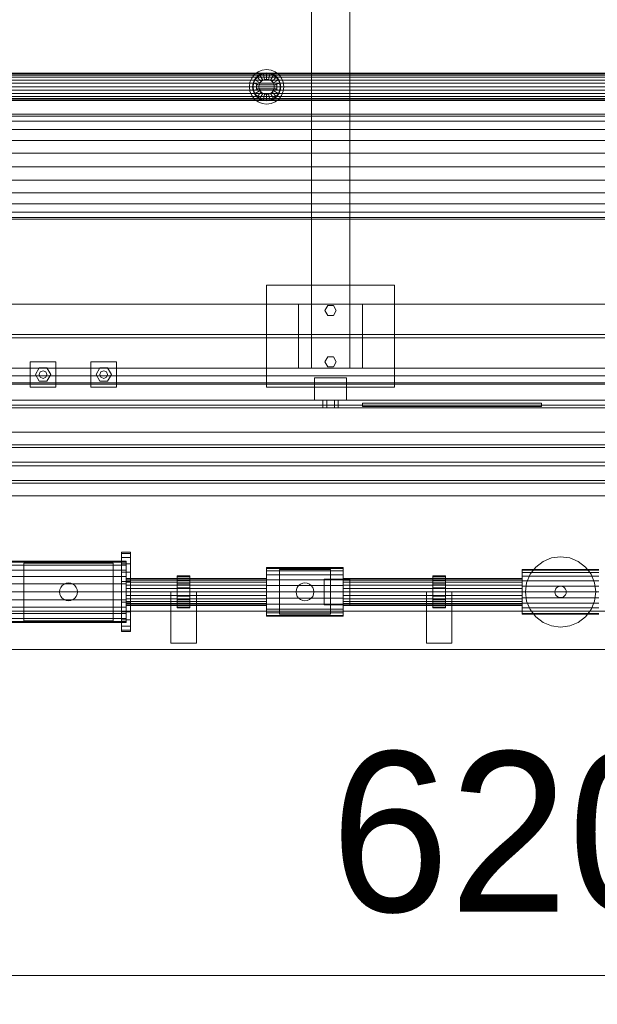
# Model space of a CAD drawing. Header units: millimetres. Extents: x -4738 to 65662, y -68080 to 6847.
# Tile 495 of 656: x 12422 to 13326, y -19595 to -18055. Entities that reach past the tile are written whole.
import ezdxf

# ---------------------------------------------------------------- set-up
doc = ezdxf.new("R2010")
doc.units = ezdxf.units.MM
doc.layers.add('COTAS_O', color=1, linetype='Continuous', lineweight=0)
doc.layers.add('superior_mezcladora', color=7, linetype='Continuous', lineweight=0)
doc.dimstyles.new('R19_100', dxfattribs={"dimtxt": 250, "dimasz": 150, "dimexe": 150, "dimexo": 80, "dimgap": 100, "dimtad": 1, "dimtih": 1, "dimtoh": 1, "dimdsep": 46, "dimcen": 0.09, "dimadec": 0, "dimazin": 0, "dimtfac": 1, "dimtdec": 4, "dimtofl": 0, "dimtmove": 0, "dimatfit": 3, "dimfxl": 1, "dimtolj": 1, "dimtzin": 0, "dimarcsym": 0})

# ---------------------------------------------------------------- blocks, each defined once
blk = doc.blocks.new('DIM_R30_38')
at = {"layer": 'COTAS_O'}
for p, q in [((9808.4, -18650), (9808.4, -19550)), ((16008.4, -18650), (16008.4, -19550)), ((9808.4, -19550), (9958.4, -19505)), ((16008.4, -19550), (15858.4, -19505)), ((9808.4, -19550), (16008.4, -19550)), ((9808.4, -19550), (9958.4, -19595)), ((16008.4, -19550), (15858.4, -19595))]:
    blk.add_line(p, q, dxfattribs=at)
blk.add_text('6200 O', height=250, dxfattribs=at).set_placement((12908.4, -19450))

msp = doc.modelspace()

# ---------------------------------------------------------------- linework, layer by layer
at = {"layer": 'superior_mezcladora'}
for p, q in [((12878.381, -18600), (12878.381, -17400)), ((12938.381, -17400), (12938.381, -18600)), ((11658.381, -18138.8), (14708.381, -18138.8)), ((11658.381, -18139.522), (14708.381, -18139.522)), ((12789.29, -18140.908), (12794.881, -18136.617)), ((12794.881, -18136.617), (12801.393, -18133.92)), ((12802.687, -18138.75), (12797.381, -18140.947)), ((12802.895, -18139.522), (12797.781, -18141.64)), ((12801.393, -18133.92), (12808.381, -18133)), ((12808.381, -18138), (12802.687, -18138.75)), ((12805.276, -18148.409), (12802.687, -18138.75)), ((12808.381, -18138.8), (12802.895, -18139.522)), ((12808.381, -18133), (12815.37, -18133.92)), ((12814.076, -18138.75), (12808.381, -18138)), ((12808.381, -18148), (12808.381, -18138)), ((12813.868, -18139.522), (12808.381, -18138.8)), ((12811.487, -18148.409), (12814.076, -18138.75)), ((12818.981, -18141.64), (12813.868, -18139.522)), ((12819.381, -18140.947), (12814.076, -18138.75)), ((12815.37, -18133.92), (12821.881, -18136.617)), ((12821.881, -18136.617), (12827.473, -18140.908)), ((11658.381, -18141.64), (14708.381, -18141.64)), ((11658.381, -18145.009), (14708.381, -18145.009)), ((11658.381, -18149.4), (14708.381, -18149.4)), ((11658.381, -18154.513), (14708.381, -18154.513)), ((12781.381, -18160), (12782.301, -18153.012)), ((12782.301, -18153.012), (12784.999, -18146.5)), ((12784.999, -18146.5), (12789.29, -18140.908)), ((12787.131, -18154.306), (12786.381, -18160)), ((12789.329, -18149), (12787.131, -18154.306)), ((12796.79, -18156.894), (12787.131, -18154.306)), ((12787.904, -18154.513), (12787.181, -18160)), ((12790.022, -18149.4), (12787.904, -18154.513)), ((12792.825, -18144.444), (12789.329, -18149)), ((12797.989, -18154), (12789.329, -18149)), ((12793.391, -18145.009), (12790.022, -18149.4)), ((12797.381, -18140.947), (12792.825, -18144.444)), ((12799.896, -18151.515), (12792.825, -18144.444)), ((12797.781, -18141.64), (12793.391, -18145.009)), ((12796.79, -18156.894), (12797.989, -18154)), ((12802.381, -18149.608), (12797.381, -18140.947)), ((12797.989, -18154), (12799.896, -18151.515)), ((12799.896, -18151.515), (12802.381, -18149.608)), ((12802.381, -18149.608), (12805.276, -18148.409)), ((12805.276, -18148.409), (12808.381, -18148)), ((12808.381, -18148), (12811.487, -18148.409)), ((12811.487, -18148.409), (12814.381, -18149.608)), ((12814.381, -18149.608), (12819.381, -18140.947)), ((12814.381, -18149.608), (12816.867, -18151.515)), ((12816.867, -18151.515), (12823.938, -18144.444)), ((12816.867, -18151.515), (12818.774, -18154)), ((12818.774, -18154), (12827.434, -18149)), ((12818.774, -18154), (12819.973, -18156.894)), ((12823.372, -18145.009), (12818.981, -18141.64)), ((12823.938, -18144.444), (12819.381, -18140.947)), ((12819.973, -18156.894), (12829.632, -18154.306)), ((12826.741, -18149.4), (12823.372, -18145.009)), ((12827.434, -18149), (12823.938, -18144.444)), ((12828.859, -18154.513), (12826.741, -18149.4)), ((12829.632, -18154.306), (12827.434, -18149)), ((12827.473, -18140.908), (12831.764, -18146.5)), ((12829.581, -18160), (12828.859, -18154.513)), ((12830.381, -18160), (12829.632, -18154.306)), ((12831.764, -18146.5), (12834.461, -18153.012)), ((12834.461, -18153.012), (12835.381, -18160)), ((11658.381, -18160), (14708.381, -18160)), ((11658.381, -18165.487), (14708.381, -18165.487)), ((11658.381, -18170.6), (14708.381, -18170.6)), ((12782.301, -18166.988), (12781.381, -18160)), ((12784.999, -18173.5), (12782.301, -18166.988)), ((12786.381, -18160), (12787.131, -18165.694)), ((12786.381, -18160), (12796.381, -18160)), ((12796.79, -18163.106), (12787.131, -18165.694)), ((12787.131, -18165.694), (12789.329, -18171)), ((12787.181, -18160), (12787.904, -18165.487)), ((12787.904, -18165.487), (12790.022, -18170.6)), ((12797.989, -18166), (12789.329, -18171)), ((12789.329, -18171), (12792.825, -18175.556)), ((12790.022, -18170.6), (12793.391, -18174.991)), ((12792.381, -18163), (12792.381, -18157)), ((12792.381, -18157), (12824.381, -18157)), ((12824.381, -18163), (12792.381, -18163)), ((12799.896, -18168.485), (12792.825, -18175.556)), ((12796.381, -18160), (12796.79, -18156.894)), ((12796.79, -18163.106), (12796.381, -18160)), ((12797.989, -18166), (12796.79, -18163.106)), ((12802.381, -18170.392), (12797.381, -18179.053)), ((12799.896, -18168.485), (12797.989, -18166)), ((12802.381, -18170.392), (12799.896, -18168.485)), ((12805.276, -18171.591), (12802.381, -18170.392)), ((12814.381, -18170.392), (12811.487, -18171.591)), ((12816.867, -18168.485), (12814.381, -18170.392)), ((12814.381, -18170.392), (12819.381, -18179.053)), ((12818.774, -18166), (12816.867, -18168.485)), ((12816.867, -18168.485), (12823.938, -18175.556)), ((12819.973, -18163.106), (12818.774, -18166)), ((12818.774, -18166), (12827.434, -18171)), ((12819.973, -18156.894), (12820.381, -18160)), ((12820.381, -18160), (12819.973, -18163.106)), ((12819.973, -18163.106), (12829.632, -18165.694)), ((12820.381, -18160), (12830.381, -18160)), ((12823.372, -18174.991), (12826.741, -18170.6)), ((12823.938, -18175.556), (12827.434, -18171)), ((12824.381, -18157), (12824.381, -18163)), ((12826.741, -18170.6), (12828.859, -18165.487)), ((12827.434, -18171), (12829.632, -18165.694)), ((12828.859, -18165.487), (12829.581, -18160)), ((12829.632, -18165.694), (12830.381, -18160)), ((12834.461, -18166.988), (12831.764, -18173.5)), ((12835.381, -18160), (12834.461, -18166.988)), ((11658.381, -18174.991), (14708.381, -18174.991)), ((11658.381, -18178.36), (14708.381, -18178.36)), ((11658.381, -18180.478), (14708.381, -18180.478)), ((14708.381, -18181.2), (11658.381, -18181.2)), ((12789.29, -18179.092), (12784.999, -18173.5)), ((12794.881, -18183.383), (12789.29, -18179.092)), ((12792.825, -18175.556), (12797.381, -18179.053)), ((12793.391, -18174.991), (12797.781, -18178.36)), ((12801.393, -18186.08), (12794.881, -18183.383)), ((12797.381, -18179.053), (12802.687, -18181.25)), ((12797.781, -18178.36), (12802.895, -18180.478)), ((12808.381, -18187), (12801.393, -18186.08)), ((12805.276, -18171.591), (12802.687, -18181.25)), ((12802.687, -18181.25), (12808.381, -18182)), ((12802.895, -18180.478), (12808.381, -18181.2)), ((12808.381, -18172), (12805.276, -18171.591)), ((12811.487, -18171.591), (12808.381, -18172)), ((12808.381, -18172), (12808.381, -18182)), ((12808.381, -18181.2), (12813.868, -18180.478)), ((12808.381, -18182), (12814.076, -18181.25)), ((12815.37, -18186.08), (12808.381, -18187)), ((12811.487, -18171.591), (12814.076, -18181.25)), ((12813.868, -18180.478), (12818.981, -18178.36)), ((12814.076, -18181.25), (12819.381, -18179.053)), ((12821.881, -18183.383), (12815.37, -18186.08)), ((12818.981, -18178.36), (12823.372, -18174.991)), ((12819.381, -18179.053), (12823.938, -18175.556)), ((12827.473, -18179.092), (12821.881, -18183.383)), ((12831.764, -18173.5), (12827.473, -18179.092)), ((16168.381, -18203), (9648.381, -18203)), ((9648.381, -18205.794), (16168.381, -18205.794)), ((9648.381, -18213.986), (16168.381, -18213.986)), ((9648.381, -18227.017), (16168.381, -18227.017)), ((9648.381, -18244), (16168.381, -18244)), ((9648.381, -18263.777), (16168.381, -18263.777)), ((9648.381, -18285), (16168.381, -18285)), ((9648.381, -18306.223), (16168.381, -18306.223)), ((9648.381, -18326), (16168.381, -18326)), ((9648.381, -18342.983), (16168.381, -18342.983)), ((9648.381, -18356.014), (16168.381, -18356.014)), ((9648.381, -18364.206), (16168.381, -18364.206)), ((9648.381, -18367), (16168.381, -18367)), ((12808.381, -18630), (12808.381, -18470)), ((12808.381, -18470), (13008.381, -18470)), ((13008.381, -18470), (13008.381, -18630)), ((9733.381, -18500), (16053.381, -18500)), ((12858.381, -18600), (12858.381, -18500)), ((12858.381, -18500), (12958.381, -18500)), ((12899.381, -18510), (12903.881, -18502.206)), ((12903.881, -18517.794), (12899.381, -18510)), ((12903.881, -18502.206), (12912.881, -18502.206)), ((12912.881, -18502.206), (12917.381, -18510)), ((12917.381, -18510), (12912.881, -18517.794)), ((12958.381, -18500), (12958.381, -18600)), ((12912.881, -18517.794), (12903.881, -18517.794)), ((9733.381, -18547.2), (16053.381, -18547.2)), ((16053.381, -18552.8), (9733.381, -18552.8)), ((12899.381, -18590), (12903.881, -18582.206)), ((12903.881, -18582.206), (12912.881, -18582.206)), ((12912.881, -18582.206), (12917.381, -18590)), ((16053.381, -18600), (9733.381, -18600)), ((12438.381, -18630), (12438.381, -18590)), ((12438.381, -18590), (12478.381, -18590)), ((12446.381, -18610), (12452.381, -18599.608)), ((12452.381, -18599.608), (12464.381, -18599.608)), ((12464.381, -18599.608), (12470.381, -18610)), ((12478.381, -18590), (12478.381, -18630)), ((12533.381, -18630), (12533.381, -18590)), ((12533.381, -18590), (12573.381, -18590)), ((12541.381, -18610), (12547.381, -18599.608)), ((12547.381, -18599.608), (12559.381, -18599.608)), ((12559.381, -18599.608), (12565.381, -18610)), ((12573.381, -18590), (12573.381, -18630)), ((12958.381, -18600), (12858.381, -18600)), ((12938.381, -18600), (12878.381, -18600)), ((12903.881, -18597.794), (12899.381, -18590)), ((12912.881, -18597.794), (12903.881, -18597.794)), ((12917.381, -18590), (12912.881, -18597.794)), ((9808.381, -18612), (16008.381, -18612)), ((12452.381, -18620.392), (12446.381, -18610)), ((12452.381, -18610), (12454.139, -18605.757)), ((12454.139, -18614.243), (12452.381, -18610)), ((12454.139, -18605.757), (12458.381, -18604)), ((12458.381, -18616), (12454.139, -18614.243)), ((12458.381, -18604), (12462.624, -18605.757)), ((12462.624, -18614.243), (12458.381, -18616)), ((12462.624, -18605.757), (12464.381, -18610)), ((12464.381, -18610), (12462.624, -18614.243)), ((12470.381, -18610), (12464.381, -18620.392)), ((12547.381, -18620.392), (12541.381, -18610)), ((12547.381, -18610), (12549.139, -18605.757)), ((12549.139, -18614.243), (12547.381, -18610)), ((12549.139, -18605.757), (12553.381, -18604)), ((12553.381, -18616), (12549.139, -18614.243)), ((12553.381, -18604), (12557.624, -18605.757)), ((12557.624, -18614.243), (12553.381, -18616)), ((12557.624, -18605.757), (12559.381, -18610)), ((12559.381, -18610), (12557.624, -18614.243)), ((12565.381, -18610), (12559.381, -18620.392)), ((12883.381, -18650), (12883.381, -18615)), ((12883.381, -18615), (12933.381, -18615)), ((12933.381, -18615), (12933.381, -18650)), ((9808.381, -18623), (16008.381, -18623)), ((9808.381, -18625), (16008.381, -18625)), ((15408.381, -18625), (9833.381, -18625)), ((12478.381, -18630), (12438.381, -18630)), ((12464.381, -18620.392), (12452.381, -18620.392)), ((12573.381, -18630), (12533.381, -18630)), ((12559.381, -18620.392), (12547.381, -18620.392)), ((13008.381, -18630), (12808.381, -18630)), ((16008.381, -18650), (9808.381, -18650)), ((16008.381, -18658), (9808.381, -18658)), ((16008.381, -18662), (9808.381, -18662)), ((12933.381, -18650), (12883.381, -18650)), ((12902.381, -18650), (12896.381, -18650)), ((12896.381, -18662), (12896.381, -18650)), ((12902.381, -18662), (12896.381, -18662)), ((12914.381, -18650), (12902.381, -18650)), ((12902.381, -18662), (12902.381, -18650)), ((12914.381, -18662), (12902.381, -18662)), ((12920.381, -18650), (12914.381, -18650)), ((12914.381, -18662), (12914.381, -18650)), ((12914.381, -18662), (12920.381, -18662)), ((12920.381, -18650), (12920.381, -18662)), ((12958.381, -18660), (12958.381, -18655)), ((12958.381, -18655), (13238.381, -18655)), ((13238.381, -18660), (12958.381, -18660)), ((13238.381, -18655), (13238.381, -18660)), ((9808.381, -18700), (16008.381, -18700)), ((13930.304, -18720), (11863.637, -18720)), ((11865.158, -18720), (13931.825, -18720)), ((11865.158, -18724), (13931.825, -18724)), ((13951.605, -18720), (11884.938, -18720)), ((13951.605, -18724), (11884.938, -18724)), ((11886.459, -18720), (13953.126, -18720)), ((9808.381, -18747.2), (16008.381, -18747.2)), ((16008.381, -18752.8), (9808.381, -18752.8)), ((11863.637, -18780), (13930.304, -18780)), ((13931.825, -18776), (11865.158, -18776)), ((13931.825, -18780), (11865.158, -18780)), ((11884.938, -18776), (13951.605, -18776)), ((11884.938, -18780), (13951.605, -18780)), ((13953.126, -18780), (11886.459, -18780)), ((16008.381, -18800), (9808.381, -18800)), ((12581.381, -18890.113), (12581.381, -18888)), ((12581.381, -18888), (12595.381, -18888)), ((12581.381, -18896.306), (12581.381, -18890.113)), ((12581.381, -18890.113), (12595.381, -18890.113)), ((12595.381, -18890.113), (12595.381, -18888)), ((12595.381, -18896.306), (12595.381, -18890.113)), ((13254.146, -18896.874), (13268.381, -18895)), ((13268.381, -18895), (13282.617, -18896.874)), ((12408.381, -18902), (12588.381, -18902)), ((12408.381, -18903.636), (12588.381, -18903.636)), ((12408.381, -18908.431), (12588.381, -18908.431)), ((12428.381, -18995), (12428.381, -18905)), ((12428.381, -18905), (12568.381, -18905)), ((12568.381, -18905), (12568.381, -18995)), ((12581.381, -18906.159), (12581.381, -18896.306)), ((12581.381, -18896.306), (12595.381, -18896.306)), ((12581.381, -18919), (12581.381, -18906.159)), ((12581.381, -18906.159), (12595.381, -18906.159)), ((12588.381, -18903.636), (12588.381, -18902)), ((12588.381, -18908.431), (12588.381, -18903.636)), ((12588.381, -18916.059), (12588.381, -18908.431)), ((12595.381, -18906.159), (12595.381, -18896.306)), ((12595.381, -18919), (12595.381, -18906.159)), ((13229.491, -18911.109), (13240.881, -18902.369)), ((13240.881, -18902.369), (13254.146, -18896.874)), ((13282.617, -18896.874), (13295.881, -18902.369)), ((13295.881, -18902.369), (13307.272, -18911.109)), ((12408.381, -18916.059), (12588.381, -18916.059)), ((12581.381, -18933.953), (12581.381, -18919)), ((12581.381, -18919), (12595.381, -18919)), ((12588.381, -18926), (12588.381, -18916.059)), ((12595.381, -18933.953), (12595.381, -18919)), ((12668.381, -18925.852), (12668.381, -18925)), ((12668.381, -18925), (12688.381, -18925)), ((12668.381, -18928.349), (12668.381, -18925.852)), ((12668.381, -18925.852), (12688.381, -18925.852)), ((12688.381, -18925.852), (12688.381, -18925)), ((12688.381, -18928.349), (12688.381, -18925.852)), ((12808.381, -18913.295), (12808.381, -18912)), ((12808.381, -18912), (12928.381, -18912)), ((12808.381, -18917.091), (12808.381, -18913.295)), ((12808.381, -18913.295), (12928.381, -18913.295)), ((12808.381, -18923.13), (12808.381, -18917.091)), ((12808.381, -18917.091), (12928.381, -18917.091)), ((12808.381, -18931), (12808.381, -18923.13)), ((12808.381, -18923.13), (12928.381, -18923.13)), ((12828.381, -18985), (12828.381, -18915)), ((12828.381, -18915), (12908.381, -18915)), ((12908.381, -18915), (12908.381, -18985)), ((12928.381, -18913.295), (12928.381, -18912)), ((12928.381, -18917.091), (12928.381, -18913.295)), ((12928.381, -18923.13), (12928.381, -18917.091)), ((12928.381, -18931), (12928.381, -18923.13)), ((13068.381, -18925.852), (13068.381, -18925)), ((13068.381, -18925), (13088.381, -18925)), ((13068.381, -18928.349), (13068.381, -18925.852)), ((13068.381, -18925.852), (13088.381, -18925.852)), ((13088.381, -18925.852), (13088.381, -18925)), ((13088.381, -18928.349), (13088.381, -18925.852)), ((13208.381, -18916.193), (13208.381, -18915)), ((13208.381, -18915), (13328.381, -18915)), ((13208.381, -18919.689), (13208.381, -18916.193)), ((13208.381, -18916.193), (13328.381, -18916.193)), ((13208.381, -18925.251), (13208.381, -18919.689)), ((13208.381, -18919.689), (13328.381, -18919.689)), ((13208.381, -18932.5), (13208.381, -18925.251)), ((13208.381, -18925.251), (13328.381, -18925.251)), ((13215.256, -18935.765), (13220.75, -18922.5)), ((13220.75, -18922.5), (13229.491, -18911.109)), ((13307.272, -18911.109), (13316.013, -18922.5)), ((13316.013, -18922.5), (13321.507, -18935.765)), ((12408.381, -18926), (12588.381, -18926)), ((12408.381, -18937.577), (12588.381, -18937.577)), ((12486.257, -18943), (12488.482, -18940.101)), ((12488.482, -18940.101), (12491.381, -18937.876)), ((12491.381, -18937.876), (12494.758, -18936.477)), ((12494.758, -18936.477), (12498.381, -18936)), ((12498.381, -18936), (12502.005, -18936.477)), ((12502.005, -18936.477), (12505.381, -18937.876)), ((12505.381, -18937.876), (12508.281, -18940.101)), ((12508.281, -18940.101), (12510.506, -18943)), ((12581.381, -18950), (12581.381, -18933.953)), ((12581.381, -18933.953), (12595.381, -18933.953)), ((12588.381, -18937.577), (12588.381, -18926)), ((12588.381, -18929.522), (12588.381, -18928.8)), ((12588.381, -18928.8), (12808.381, -18928.8)), ((12588.381, -18931.64), (12588.381, -18929.522)), ((12588.381, -18929.522), (12808.381, -18929.522)), ((12588.381, -18935.009), (12588.381, -18931.64)), ((12588.381, -18931.64), (12808.381, -18931.64)), ((12588.381, -18939.4), (12588.381, -18935.009)), ((12588.381, -18935.009), (12808.381, -18935.009)), ((12588.381, -18950), (12588.381, -18937.577)), ((12588.381, -18944.513), (12588.381, -18939.4)), ((12588.381, -18939.4), (12808.381, -18939.4)), ((12595.381, -18950), (12595.381, -18933.953)), ((12668.381, -18932.322), (12668.381, -18928.349)), ((12668.381, -18928.349), (12688.381, -18928.349)), ((12668.381, -18937.5), (12668.381, -18932.322)), ((12668.381, -18932.322), (12688.381, -18932.322)), ((12668.381, -18943.53), (12668.381, -18937.5)), ((12668.381, -18937.5), (12688.381, -18937.5)), ((12688.381, -18932.322), (12688.381, -18928.349)), ((12688.381, -18937.5), (12688.381, -18932.322)), ((12688.381, -18943.53), (12688.381, -18937.5)), ((12808.381, -18929.522), (12808.381, -18928.8)), ((12808.381, -18931.64), (12808.381, -18929.522)), ((12808.381, -18940.165), (12808.381, -18931)), ((12808.381, -18931), (12928.381, -18931)), ((12808.381, -18935.009), (12808.381, -18931.64)), ((12808.381, -18939.4), (12808.381, -18935.009)), ((12808.381, -18944.513), (12808.381, -18939.4)), ((12808.381, -18950), (12808.381, -18940.165)), ((12808.381, -18940.165), (12928.381, -18940.165)), ((12856.257, -18943), (12858.482, -18940.101)), ((12858.482, -18940.101), (12861.381, -18937.876)), ((12861.381, -18937.876), (12864.758, -18936.477)), ((12864.758, -18936.477), (12868.381, -18936)), ((12868.381, -18936), (12872.005, -18936.477)), ((12872.005, -18936.477), (12875.381, -18937.876)), ((12875.381, -18937.876), (12878.281, -18940.101)), ((12878.281, -18940.101), (12880.506, -18943)), ((12898.381, -18970), (12898.381, -18930)), ((12898.381, -18930), (12938.381, -18930)), ((12928.381, -18929.522), (12928.381, -18928.8)), ((12928.381, -18928.8), (13208.381, -18928.8)), ((12928.381, -18931.64), (12928.381, -18929.522)), ((12928.381, -18929.522), (13208.381, -18929.522)), ((12928.381, -18940.165), (12928.381, -18931)), ((12928.381, -18935.009), (12928.381, -18931.64)), ((12928.381, -18931.64), (13208.381, -18931.64)), ((12928.381, -18939.4), (12928.381, -18935.009)), ((12928.381, -18935.009), (13208.381, -18935.009)), ((12928.381, -18944.513), (12928.381, -18939.4)), ((12928.381, -18939.4), (13208.381, -18939.4)), ((12928.381, -18950), (12928.381, -18940.165)), ((12938.381, -18930), (12938.381, -18970)), ((13068.381, -18932.322), (13068.381, -18928.349)), ((13068.381, -18928.349), (13088.381, -18928.349)), ((13068.381, -18937.5), (13068.381, -18932.322)), ((13068.381, -18932.322), (13088.381, -18932.322)), ((13068.381, -18943.53), (13068.381, -18937.5)), ((13068.381, -18937.5), (13088.381, -18937.5)), ((13088.381, -18932.322), (13088.381, -18928.349)), ((13088.381, -18937.5), (13088.381, -18932.322)), ((13088.381, -18943.53), (13088.381, -18937.5)), ((13208.381, -18929.522), (13208.381, -18928.8)), ((13208.381, -18931.64), (13208.381, -18929.522)), ((13208.381, -18935.009), (13208.381, -18931.64)), ((13208.381, -18940.941), (13208.381, -18932.5)), ((13208.381, -18932.5), (13328.381, -18932.5)), ((13208.381, -18939.4), (13208.381, -18935.009)), ((13208.381, -18944.513), (13208.381, -18939.4)), ((13208.381, -18950), (13208.381, -18940.941)), ((13208.381, -18940.941), (13328.381, -18940.941)), ((13213.381, -18950), (13215.256, -18935.765)), ((13263.881, -18942.206), (13266.052, -18941.307)), ((13266.052, -18941.307), (13268.381, -18941)), ((13268.381, -18941), (13270.711, -18941.307)), ((13270.711, -18941.307), (13272.881, -18942.206)), ((13321.507, -18935.765), (13323.381, -18950)), ((12408.381, -18950), (12588.381, -18950)), ((12484.381, -18950), (12484.859, -18946.377)), ((12484.859, -18953.623), (12484.381, -18950)), ((12484.859, -18946.377), (12486.257, -18943)), ((12486.257, -18957), (12484.859, -18953.623)), ((12510.506, -18943), (12511.904, -18946.377)), ((12511.904, -18953.623), (12510.506, -18957)), ((12511.904, -18946.377), (12512.381, -18950)), ((12512.381, -18950), (12511.904, -18953.623)), ((12581.381, -18966.047), (12581.381, -18950)), ((12581.381, -18950), (12595.381, -18950)), ((12588.381, -18950), (12588.381, -18944.513)), ((12588.381, -18944.513), (12808.381, -18944.513)), ((12588.381, -18955.487), (12588.381, -18950)), ((12588.381, -18950), (12808.381, -18950)), ((12588.381, -18962.423), (12588.381, -18950)), ((12588.381, -18960.6), (12588.381, -18955.487)), ((12588.381, -18955.487), (12808.381, -18955.487)), ((12595.381, -18966.047), (12595.381, -18950)), ((12658.381, -19030), (12658.381, -18950)), ((12658.381, -18950), (12698.381, -18950)), ((12668.381, -18950), (12668.381, -18943.53)), ((12668.381, -18943.53), (12688.381, -18943.53)), ((12668.381, -18956.47), (12668.381, -18950)), ((12668.381, -18950), (12688.381, -18950)), ((12668.381, -18962.5), (12668.381, -18956.47)), ((12668.381, -18956.47), (12688.381, -18956.47)), ((12688.381, -18950), (12688.381, -18943.53)), ((12688.381, -18956.47), (12688.381, -18950)), ((12688.381, -18962.5), (12688.381, -18956.47)), ((12698.381, -18950), (12698.381, -19030)), ((12808.381, -18950), (12808.381, -18944.513)), ((12808.381, -18955.487), (12808.381, -18950)), ((12808.381, -18959.835), (12808.381, -18950)), ((12808.381, -18950), (12928.381, -18950)), ((12808.381, -18960.6), (12808.381, -18955.487)), ((12854.381, -18950), (12854.859, -18946.377)), ((12854.859, -18953.623), (12854.381, -18950)), ((12854.859, -18946.377), (12856.257, -18943)), ((12856.257, -18957), (12854.859, -18953.623)), ((12880.506, -18943), (12881.904, -18946.377)), ((12881.904, -18953.623), (12880.506, -18957)), ((12881.904, -18946.377), (12882.381, -18950)), ((12882.381, -18950), (12881.904, -18953.623)), ((12928.381, -18950), (12928.381, -18944.513)), ((12928.381, -18944.513), (13208.381, -18944.513)), ((12928.381, -18955.487), (12928.381, -18950)), ((12928.381, -18950), (13208.381, -18950)), ((12928.381, -18959.835), (12928.381, -18950)), ((12928.381, -18960.6), (12928.381, -18955.487)), ((12928.381, -18955.487), (13208.381, -18955.487)), ((13058.381, -19030), (13058.381, -18950)), ((13058.381, -18950), (13098.381, -18950)), ((13068.381, -18950), (13068.381, -18943.53)), ((13068.381, -18943.53), (13088.381, -18943.53)), ((13068.381, -18956.47), (13068.381, -18950)), ((13068.381, -18950), (13088.381, -18950)), ((13068.381, -18962.5), (13068.381, -18956.47)), ((13068.381, -18956.47), (13088.381, -18956.47)), ((13088.381, -18950), (13088.381, -18943.53)), ((13088.381, -18956.47), (13088.381, -18950)), ((13088.381, -18962.5), (13088.381, -18956.47)), ((13098.381, -18950), (13098.381, -19030)), ((13208.381, -18950), (13208.381, -18944.513)), ((13208.381, -18955.487), (13208.381, -18950)), ((13208.381, -18959.059), (13208.381, -18950)), ((13208.381, -18950), (13328.381, -18950)), ((13208.381, -18960.6), (13208.381, -18955.487)), ((13215.256, -18964.235), (13213.381, -18950)), ((13259.381, -18950), (13259.688, -18947.671)), ((13259.688, -18952.329), (13259.381, -18950)), ((13259.688, -18947.671), (13260.587, -18945.5)), ((13260.587, -18954.5), (13259.688, -18952.329)), ((13260.587, -18945.5), (13262.018, -18943.636)), ((13262.018, -18956.364), (13260.587, -18954.5)), ((13262.018, -18943.636), (13263.881, -18942.206)), ((13263.881, -18957.794), (13262.018, -18956.364)), ((13272.881, -18942.206), (13274.745, -18943.636)), ((13274.745, -18956.364), (13272.881, -18957.794)), ((13274.745, -18943.636), (13276.176, -18945.5)), ((13276.176, -18954.5), (13274.745, -18956.364)), ((13276.176, -18945.5), (13277.075, -18947.671)), ((13277.075, -18952.329), (13276.176, -18954.5)), ((13277.075, -18947.671), (13277.381, -18950)), ((13277.381, -18950), (13277.075, -18952.329)), ((13323.381, -18950), (13321.507, -18964.235)), ((12408.381, -18962.423), (12588.381, -18962.423)), ((12488.482, -18959.899), (12486.257, -18957)), ((12491.381, -18962.124), (12488.482, -18959.899)), ((12494.758, -18963.523), (12491.381, -18962.124)), ((12498.381, -18964), (12494.758, -18963.523)), ((12502.005, -18963.523), (12498.381, -18964)), ((12505.381, -18962.124), (12502.005, -18963.523)), ((12508.281, -18959.899), (12505.381, -18962.124)), ((12510.506, -18957), (12508.281, -18959.899)), ((12581.381, -18981), (12581.381, -18966.047)), ((12581.381, -18966.047), (12595.381, -18966.047)), ((12588.381, -18964.991), (12588.381, -18960.6)), ((12588.381, -18960.6), (12808.381, -18960.6)), ((12588.381, -18974), (12588.381, -18962.423)), ((12588.381, -18968.36), (12588.381, -18964.991)), ((12588.381, -18964.991), (12808.381, -18964.991)), ((12588.381, -18970.478), (12588.381, -18968.36)), ((12588.381, -18968.36), (12808.381, -18968.36)), ((12588.381, -18970.478), (12588.381, -18971.2)), ((12588.381, -18970.478), (12808.381, -18970.478)), ((12808.381, -18971.2), (12588.381, -18971.2)), ((12595.381, -18981), (12595.381, -18966.047)), ((12668.381, -18967.678), (12668.381, -18962.5)), ((12668.381, -18962.5), (12688.381, -18962.5)), ((12668.381, -18971.651), (12668.381, -18967.678)), ((12668.381, -18967.678), (12688.381, -18967.678)), ((12668.381, -18974.148), (12668.381, -18971.651)), ((12668.381, -18971.651), (12688.381, -18971.651)), ((12688.381, -18967.678), (12688.381, -18962.5)), ((12688.381, -18971.651), (12688.381, -18967.678)), ((12688.381, -18974.148), (12688.381, -18971.651)), ((12808.381, -18969), (12808.381, -18959.835)), ((12808.381, -18959.835), (12928.381, -18959.835)), ((12808.381, -18964.991), (12808.381, -18960.6)), ((12808.381, -18968.36), (12808.381, -18964.991)), ((12808.381, -18970.478), (12808.381, -18968.36)), ((12808.381, -18976.87), (12808.381, -18969)), ((12808.381, -18969), (12928.381, -18969)), ((12808.381, -18971.2), (12808.381, -18970.478)), ((12858.482, -18959.899), (12856.257, -18957)), ((12861.381, -18962.124), (12858.482, -18959.899)), ((12864.758, -18963.523), (12861.381, -18962.124)), ((12868.381, -18964), (12864.758, -18963.523)), ((12872.005, -18963.523), (12868.381, -18964)), ((12875.381, -18962.124), (12872.005, -18963.523)), ((12878.281, -18959.899), (12875.381, -18962.124)), ((12880.506, -18957), (12878.281, -18959.899)), ((12938.381, -18970), (12898.381, -18970)), ((12928.381, -18969), (12928.381, -18959.835)), ((12928.381, -18964.991), (12928.381, -18960.6)), ((12928.381, -18960.6), (13208.381, -18960.6)), ((12928.381, -18968.36), (12928.381, -18964.991)), ((12928.381, -18964.991), (13208.381, -18964.991)), ((12928.381, -18970.478), (12928.381, -18968.36)), ((12928.381, -18968.36), (13208.381, -18968.36)), ((12928.381, -18976.87), (12928.381, -18969)), ((12928.381, -18970.478), (12928.381, -18971.2)), ((12928.381, -18970.478), (13208.381, -18970.478)), ((13208.381, -18971.2), (12928.381, -18971.2)), ((13068.381, -18967.678), (13068.381, -18962.5)), ((13068.381, -18962.5), (13088.381, -18962.5)), ((13068.381, -18971.651), (13068.381, -18967.678)), ((13068.381, -18967.678), (13088.381, -18967.678)), ((13068.381, -18974.148), (13068.381, -18971.651)), ((13068.381, -18971.651), (13088.381, -18971.651)), ((13088.381, -18967.678), (13088.381, -18962.5)), ((13088.381, -18971.651), (13088.381, -18967.678)), ((13088.381, -18974.148), (13088.381, -18971.651)), ((13208.381, -18967.5), (13208.381, -18959.059)), ((13208.381, -18959.059), (13328.381, -18959.059)), ((13208.381, -18964.991), (13208.381, -18960.6)), ((13208.381, -18968.36), (13208.381, -18964.991)), ((13208.381, -18974.749), (13208.381, -18967.5)), ((13208.381, -18967.5), (13328.381, -18967.5)), ((13208.381, -18970.478), (13208.381, -18968.36)), ((13208.381, -18971.2), (13208.381, -18970.478)), ((13220.75, -18977.5), (13215.256, -18964.235)), ((13266.052, -18958.693), (13263.881, -18957.794)), ((13268.381, -18959), (13266.052, -18958.693)), ((13270.711, -18958.693), (13268.381, -18959)), ((13272.881, -18957.794), (13270.711, -18958.693)), ((13321.507, -18964.235), (13316.013, -18977.5)), ((11728.381, -18980), (14688.381, -18980)), ((12408.381, -18974), (12588.381, -18974)), ((12408.381, -18983.941), (12588.381, -18983.941)), ((12581.381, -18993.841), (12581.381, -18981)), ((12581.381, -18981), (12595.381, -18981)), ((12588.381, -18983.941), (12588.381, -18974)), ((12588.381, -18991.569), (12588.381, -18983.941)), ((12595.381, -18993.841), (12595.381, -18981)), ((12668.381, -18974.148), (12668.381, -18975)), ((12668.381, -18974.148), (12688.381, -18974.148)), ((12688.381, -18975), (12668.381, -18975)), ((12688.381, -18975), (12688.381, -18974.148)), ((12808.381, -18982.909), (12808.381, -18976.87)), ((12808.381, -18976.87), (12928.381, -18976.87)), ((12808.381, -18986.705), (12808.381, -18982.909)), ((12808.381, -18982.909), (12928.381, -18982.909)), ((12808.381, -18986.705), (12808.381, -18988)), ((12808.381, -18986.705), (12928.381, -18986.705)), ((12908.381, -18985), (12828.381, -18985)), ((12928.381, -18982.909), (12928.381, -18976.87)), ((12928.381, -18986.705), (12928.381, -18982.909)), ((12928.381, -18988), (12928.381, -18986.705)), ((13068.381, -18974.148), (13068.381, -18975)), ((13068.381, -18974.148), (13088.381, -18974.148)), ((13088.381, -18975), (13068.381, -18975)), ((13088.381, -18975), (13088.381, -18974.148)), ((13208.381, -18980.311), (13208.381, -18974.749)), ((13208.381, -18974.749), (13328.381, -18974.749)), ((13208.381, -18983.807), (13208.381, -18980.311)), ((13208.381, -18980.311), (13328.381, -18980.311)), ((13208.381, -18983.807), (13208.381, -18985)), ((13208.381, -18983.807), (13328.381, -18983.807)), ((13328.381, -18985), (13208.381, -18985)), ((13229.491, -18988.891), (13220.75, -18977.5)), ((13316.013, -18977.5), (13307.272, -18988.891)), ((12408.381, -18991.569), (12588.381, -18991.569)), ((12408.381, -18996.364), (12588.381, -18996.364)), ((12588.381, -18998), (12408.381, -18998)), ((12568.381, -18995), (12428.381, -18995)), ((12443.381, -18997), (12443.381, -18995)), ((12443.381, -18995), (12553.381, -18995)), ((12553.381, -18997), (12443.381, -18997)), ((12553.381, -18995), (12553.381, -18997)), ((12581.381, -19003.694), (12581.381, -18993.841)), ((12581.381, -18993.841), (12595.381, -18993.841)), ((12588.381, -18996.364), (12588.381, -18991.569)), ((12588.381, -18998), (12588.381, -18996.364)), ((12595.381, -19003.694), (12595.381, -18993.841)), ((12928.381, -18988), (12808.381, -18988)), ((13240.881, -18997.631), (13229.491, -18988.891)), ((13254.146, -19003.126), (13240.881, -18997.631)), ((13295.881, -18997.631), (13282.617, -19003.126)), ((13307.272, -18988.891), (13295.881, -18997.631)), ((12581.381, -19009.887), (12581.381, -19003.694)), ((12581.381, -19003.694), (12595.381, -19003.694)), ((12581.381, -19009.887), (12581.381, -19012)), ((12581.381, -19009.887), (12595.381, -19009.887)), ((12595.381, -19012), (12581.381, -19012)), ((12595.381, -19009.887), (12595.381, -19003.694)), ((12595.381, -19012), (12595.381, -19009.887)), ((13268.381, -19005), (13254.146, -19003.126)), ((13282.617, -19003.126), (13268.381, -19005)), ((12698.381, -19030), (12658.381, -19030)), ((13098.381, -19030), (13058.381, -19030)), ((14688.381, -19040), (11728.381, -19040))]:
    msp.add_line(p, q, dxfattribs=at)

# ---------------------------------------------------------------- dimensions: what is measured, and where the dimension line sits
at = {"layer": 'COTAS_O'}
dim = msp.add_aligned_dim(p1=(9808.381, -18650), p2=(16008.381, -18650), distance=-900, text='<> O', dimstyle='R19_100', dxfattribs=at)
dim.commit()
dim.dimension.update_dxf_attribs({"geometry": 'DIM_R30_38', "text_midpoint": (12908.381, -19550)})

doc.saveas('drawing.dxf')
